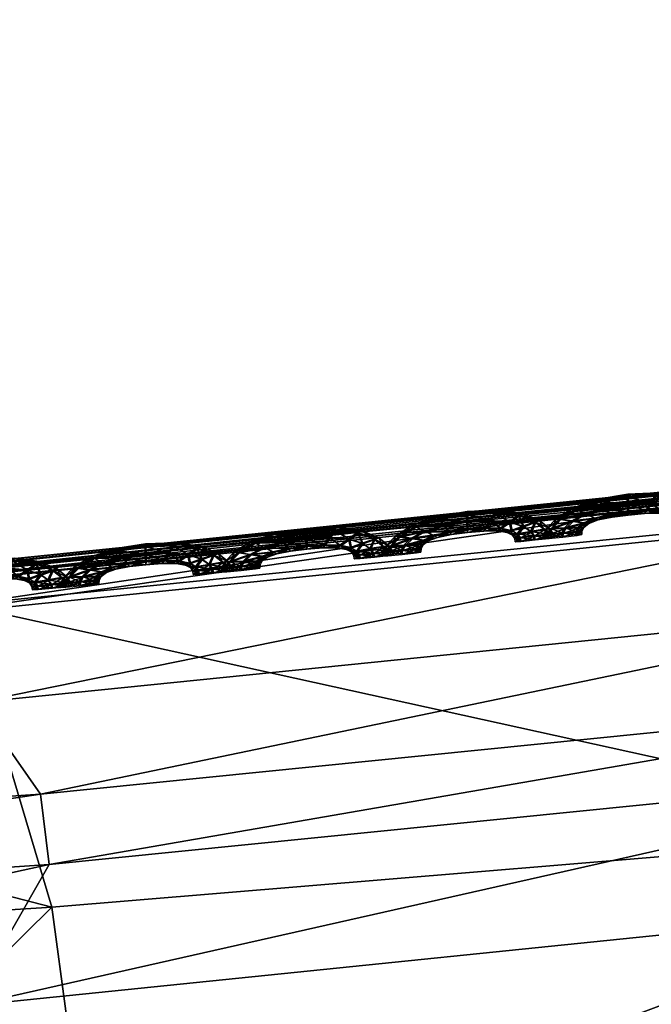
# Model space of a CAD drawing. Extents: x -7.4 to 7.4, y -11.5 to 9.8.
# Tile 401 of 469: x 0.582 to 0.802, y 9.29 to 9.632. Entities that reach past the tile are written whole.
import ezdxf

# ---------------------------------------------------------------- set-up
doc = ezdxf.new("R2010")
doc.units = 0
doc.header["$MEASUREMENT"] = 0
for name, color, linetype in [('A-FURN-3-ST', 150, 'Continuous'), ('A-FURN-3-ST-SEAM', 130, 'Continuous'), ('A-FURN-3-ST-SI', 160, 'Continuous')]:
    doc.layers.add(name, color=color, linetype=linetype)

msp = doc.modelspace()

# ---------------------------------------------------------------- meshes
at = {"layer": 'A-FURN-3-ST'}
mesh = msp.add_polyface(dxfattribs=at)
corners = [(0, 9.39906, 1.00155), (0.27167, 9.40709, 1.00151), (0.29098, 9.30467, 0.61819), (0.5936, 9.32387, 0.61819), (0.56214, 9.4288, 1.00144), (0.91719, 9.35069, 0.61819), (0.8849, 9.46131, 1.00129), (1.26207, 9.38711, 0.61819), (1.23172, 9.50581, 1.00113), (1.62401, 9.43544, 0.61819), (1.5897, 9.56341, 1.00098), (1.99019, 9.49361, 0.61819), (1.94875, 9.63192, 1.00083), (2.34041, 9.55636, 0.61819), (2.1241, 9.15424, 0.56582), (2.2831, 8.66878, 0.55836), (1.859, 8.65716, 0.55836), (1.73692, 9.11935, 0.56582), (1.35123, 9.09059, 0.56582), (1.44439, 8.6476, 0.55836), (1.03908, 8.64051, 0.55836), (0.97932, 9.06921, 0.56582), (0.63005, 9.05338, 0.56582), (0.65929, 8.63524, 0.55836), (1.49132, 7.51392, 0.55836), (1.48547, 8.11113, 0.55836), (1.91804, 8.11232, 0.55836), (1.93379, 7.51392, 0.55836), (2.39411, 8.11376, 0.55836), (0.6733, 7.51392, 0.55836), (0.67156, 8.1096, 0.55836), (1.06504, 8.11026, 0.55836), (1.06876, 7.51392, 0.55836), (0.6733, 6.87548, 0.55836), (0.32308, 6.87548, 0.55836), (0.32308, 7.51392, 0.55836), (0, 6.87548, 0.55836), (0, 7.51392, 0.55836), (0.32248, 8.10911, 0.55836), (0.31817, 8.63132, 0.55836), (0, 8.1089, 0.55836), (0, 8.62968, 0.55836), (0.30741, 9.0416, 0.56582), (0, 9.03682, 0.56582)]
mesh.append_faces([[corners[k] for k in face] for face in [(0, 1, 2), (3, 2, 1), (1, 4, 3), (5, 3, 4), (4, 6, 5), (7, 5, 6), (6, 8, 7), (9, 7, 8), (8, 10, 9), (11, 9, 10), (10, 12, 11), (13, 11, 12), (14, 15, 16), (16, 17, 14), (17, 9, 11), (11, 14, 17), (18, 7, 9), (9, 17, 18), (17, 16, 19), (19, 18, 17), (20, 21, 18), (18, 19, 20), (21, 5, 7), (7, 18, 21), (22, 3, 5), (5, 21, 22), (23, 22, 21), (21, 20, 23), (26, 16, 15), (25, 19, 16), (16, 26, 25), (31, 20, 19), (19, 25, 31), (30, 23, 20), (20, 31, 30), (23, 30, 38), (38, 39, 23), (39, 38, 40), (40, 41, 39), (39, 42, 22), (22, 23, 39), (42, 2, 3), (3, 22, 42), (2, 42, 43), (41, 43, 42), (42, 39, 41)]])
mesh.append_faces([[corners[k] for k in face] for face in [(26, 27, 24), (31, 32, 29), (25, 24, 32), (33, 29, 32), (34, 35, 29), (36, 37, 35), (38, 35, 37), (30, 29, 35)]], dxfattribs={"vtx0": -1, "vtx1": -1, "vtx2": -1})
mesh.append_faces([[corners[k] for k in face] for face in [(24, 25, 26), (27, 26, 28), (29, 30, 31), (32, 31, 25), (37, 40, 38), (35, 38, 30)]], dxfattribs={"vtx0": -1, "vtx2": -1})
mesh = msp.add_polyface(dxfattribs=at)
corners = [(1.2948, 9.42056, 17.66748), (0.93476, 9.3731, 17.67581), (0.89499, 9.32341, 17.7683), (1.24743, 9.3698, 17.76043), (0.59269, 9.3387, 17.68322), (0.93369, 9.39773, 17.65706), (0.58957, 9.36317, 17.66451), (0.91007, 9.42962, 17.66082), (2.1687, 9.2031, 18.1293), (2.29245, 8.80848, 18.22545), (2.63329, 8.83947, 18.21788), (2.46075, 9.25498, 18.12257), (2.50658, 8.31321, 18.25561), (1.91864, 8.77223, 18.23218), (2.07261, 8.3011, 18.26371), (1.81998, 9.14233, 18.13607), (1.1462, 8.71084, 18.24386), (1.53169, 8.73857, 18.23823), (1.45539, 9.08601, 18.14223), (1.09527, 9.03921, 18.14817), (1.64855, 8.28994, 18.27036), (1.23394, 8.28071, 18.27603), (0.77881, 8.6902, 18.24922), (0.75585, 9.00398, 18.1541), (0.83298, 8.27387, 18.28105), (2.67809, 9.27442, 18.10911), (2.65596, 9.5248, 17.92134), (1.15265, 9.25259, 17.95413), (0.81335, 9.20924, 17.96105), (1.85947, 9.37574, 17.941), (1.50521, 9.30879, 17.94759), (1.60256, 9.4286, 17.75332), (1.9535, 9.49769, 17.74628), (2.46914, 9.50927, 17.92716), (2.19743, 9.44775, 17.93382)]
mesh.append_faces([[corners[k] for k in face] for face in [(0, 1, 2), (2, 3, 0), (4, 1, 5), (6, 5, 7), (8, 9, 10), (10, 11, 8), (10, 9, 12), (9, 13, 14), (14, 12, 9), (15, 13, 9), (9, 8, 15), (16, 17, 18), (18, 19, 16), (17, 13, 15), (15, 18, 17), (13, 17, 20), (20, 14, 13), (17, 16, 21), (21, 20, 17), (22, 16, 19), (19, 23, 22), (21, 16, 22), (22, 24, 21), (11, 25, 26), (27, 28, 23), (23, 19, 27), (3, 2, 28), (28, 27, 3), (29, 30, 18), (18, 15, 29), (30, 27, 19), (19, 18, 30), (31, 3, 27), (27, 30, 31), (30, 29, 32), (33, 34, 8), (8, 11, 33), (34, 29, 15), (15, 8, 34)]])
mesh = msp.add_polyface(dxfattribs=at)
corners = [(0.53471, 9.43593, 17.62834), (0.87501, 9.47078, 17.62134), (0.87631, 9.46955, 17.61473), (0.5359, 9.43465, 17.62173), (0.5327, 9.43799, 17.6396), (0.87283, 9.47288, 17.63264), (0, 9.40845, 17.63405), (0.25034, 9.41521, 17.63264), (0.25105, 9.41397, 17.62606), (0, 9.40717, 17.62747), (0.24915, 9.41731, 17.64394), (0, 9.41051, 17.6453), (0.88458, 9.45933, 17.66261), (0.54358, 9.42452, 17.66965), (0.56725, 9.39489, 17.66805), (0.91007, 9.42962, 17.66082), (0, 9.40845, 17.62176), (0.25034, 9.41521, 17.62036), (0.24915, 9.41731, 17.61522), (0, 9.41051, 17.61663), (0.53471, 9.43593, 17.61602), (0.5327, 9.43799, 17.61092), (0.87342, 9.47202, 17.65017), (0.53325, 9.43716, 17.65713), (0.87501, 9.47078, 17.60902), (0.87283, 9.47288, 17.60389), (0.24947, 9.41644, 17.66143), (0.25564, 9.40383, 17.67398), (0, 9.40964, 17.6628), (0, 9.39704, 17.67539)]
mesh.append_faces([[corners[k] for k in face] for face in [(0, 1, 2), (2, 3, 0), (4, 5, 1), (1, 0, 4), (6, 7, 8), (8, 9, 6), (7, 0, 3), (3, 8, 7), (10, 4, 0), (0, 7, 10), (11, 10, 7), (7, 6, 11), (12, 13, 14), (14, 15, 12), (16, 17, 18), (18, 19, 16), (17, 20, 21), (21, 18, 17), (8, 3, 20), (20, 17, 8), (9, 8, 17), (17, 16, 9), (22, 23, 13), (13, 12, 22), (5, 4, 23), (23, 22, 5), (20, 24, 25), (25, 21, 20), (3, 2, 24), (24, 20, 3), (23, 26, 27), (27, 13, 23), (26, 28, 29), (29, 27, 26), (10, 11, 28), (28, 26, 10), (4, 10, 26), (26, 23, 4)]])
mesh = msp.add_polyface(dxfattribs=at)
corners = [(0.93476, 9.3731, 17.67581), (0.59269, 9.3387, 17.68322), (0.56451, 9.28971, 17.77534), (0.89499, 9.32341, 17.7683), (0.93369, 9.39773, 17.65706), (0.58957, 9.36317, 17.66451), (0.28568, 9.31805, 17.6879), (0.27116, 9.26869, 17.77971), (0, 9.31122, 17.68946), (0, 9.26145, 17.78119), (0.28323, 9.34257, 17.66919), (0, 9.33581, 17.67071), (0.56725, 9.39489, 17.66805), (0.26981, 9.37425, 17.67253), (0, 9.36749, 17.67402), (0.25564, 9.40383, 17.67398), (0, 9.39704, 17.67539), (0.54358, 9.42452, 17.66965), (0.91007, 9.42962, 17.66082), (0.45956, 8.67495, 18.25348), (0.77881, 8.6902, 18.24922), (0.75585, 9.00398, 18.1541), (0.45759, 8.97803, 18.15916), (0.4839, 8.2688, 18.28493), (0, 8.65897, 18.25679), (0.20942, 8.66362, 18.25603), (0.21314, 8.9594, 18.16228), (0.2173, 8.26501, 18.2871), (0.50512, 9.17752, 17.96717), (0.23993, 9.15626, 17.97098), (0, 8.95203, 18.16326), (0, 9.14835, 17.97223), (0.81335, 9.20924, 17.96105)]
mesh.append_faces([[corners[k] for k in face] for face in [(0, 1, 2), (2, 3, 0), (4, 5, 1), (1, 6, 7), (7, 2, 1), (6, 8, 9), (9, 7, 6), (10, 11, 8), (8, 6, 10), (5, 10, 6), (6, 1, 5), (12, 13, 10), (10, 5, 12), (13, 14, 11), (11, 10, 13), (15, 16, 14), (14, 13, 15), (17, 15, 13), (13, 12, 17), (18, 12, 5), (19, 20, 21), (21, 22, 19), (20, 19, 23), (24, 25, 26), (25, 19, 22), (22, 26, 25), (19, 25, 27), (28, 29, 26), (26, 22, 28), (30, 26, 29), (7, 9, 31), (31, 29, 7), (2, 7, 29), (29, 28, 2), (32, 28, 22), (22, 21, 32), (3, 2, 28), (28, 32, 3)]])
at = {"layer": 'A-FURN-3-ST-SEAM'}
mesh = msp.add_polyface(dxfattribs=at)
corners = [(0.77596, 9.46184, 17.62032), (0.78411, 9.46456, 17.62016), (0.78597, 9.46226, 17.62138), (0.79392, 9.46353, 17.62123), (0.78331, 9.46547, 17.61678), (0.7792, 9.46032, 17.62154), (0.79392, 9.46094, 17.61998), (0.79376, 9.46621, 17.61994), (0.7936, 9.46724, 17.61659), (0.77461, 9.4625, 17.61693), (0.77041, 9.45843, 17.62039), (0.78767, 9.46007, 17.62013), (0.80021, 9.46143, 17.61982), (0.80191, 9.46403, 17.62104), (0.79345, 9.46633, 17.61321), (0.78383, 9.46469, 17.61343), (0.77465, 9.4578, 17.62161), (0.78236, 9.45879, 17.62024), (0.7938, 9.45999, 17.61663), (0.78818, 9.45929, 17.61674), (0.80346, 9.46666, 17.61975), (0.80389, 9.46769, 17.61636), (0.80314, 9.46679, 17.61302), (0.77568, 9.46201, 17.61359), (0.76871, 9.45871, 17.61705), (0.76737, 9.45525, 17.62043), (0.78339, 9.4583, 17.61686), (0.79946, 9.46053, 17.61648), (0.8056, 9.46135, 17.61971), (0.80872, 9.46353, 17.62089), (0.80148, 9.46419, 17.6118), (0.79348, 9.46374, 17.61199), (0.78553, 9.46246, 17.61214), (0.77208, 9.45537, 17.62165), (0.77872, 9.45723, 17.62028), (0.78015, 9.45707, 17.61689), (0.78735, 9.4602, 17.61339), (0.7936, 9.46106, 17.61324), (0.78205, 9.45896, 17.61351), (0.81173, 9.46576, 17.61952), (0.81272, 9.46666, 17.61613), (0.81141, 9.46588, 17.61282), (0.80829, 9.46374, 17.61165), (0.77881, 9.46053, 17.61229), (0.77014, 9.45855, 17.61366), (0.76543, 9.45525, 17.61709), (0.76622, 9.45319, 17.62043), (0.77841, 9.45735, 17.61359), (0.7999, 9.46155, 17.61309), (0.80425, 9.46061, 17.61636), (0.80928, 9.46057, 17.6196), (0.81343, 9.46201, 17.62078), (0.80524, 9.46147, 17.61298), (0.76424, 9.45311, 17.61709), (0.77116, 9.45365, 17.62165), (0.77671, 9.45558, 17.62032), (0.77833, 9.4557, 17.61693), (0.77643, 9.45575, 17.61359), (0.77421, 9.45801, 17.61233), (0.81747, 9.46353, 17.6194), (0.81881, 9.46419, 17.61598), (0.81711, 9.4637, 17.61267), (0.813, 9.46221, 17.61153), (0.80896, 9.46069, 17.6129), (0.76705, 9.45537, 17.6137), (0.7659, 9.45336, 17.6137), (0.76408, 9.45175, 17.61709), (0.76606, 9.45187, 17.62043), (0.77168, 9.45558, 17.61237), (0.80757, 9.46007, 17.61628), (0.81137, 9.45937, 17.61956), (0.81608, 9.4602, 17.6207), (0.76579, 9.45204, 17.6137), (0.77105, 9.45237, 17.62165), (0.77599, 9.45418, 17.62036), (0.77766, 9.45443, 17.61697), (0.77568, 9.45434, 17.61363), (0.82067, 9.46106, 17.61933), (0.82225, 9.46147, 17.61594), (0.82035, 9.46123, 17.6126), (0.81565, 9.4604, 17.61146), (0.81105, 9.4595, 17.61282), (0.80943, 9.45912, 17.61625), (0.77073, 9.45385, 17.61241), (0.77065, 9.45258, 17.61241), (0.81216, 9.45814, 17.61956), (0.81711, 9.45867, 17.6207), (0.77591, 9.45294, 17.62036), (0.77761, 9.45323, 17.61697), (0.7756, 9.45311, 17.61363), (0.81018, 9.45797, 17.61621), (0.82194, 9.45929, 17.61929), (0.8236, 9.45958, 17.61591), (0.82162, 9.45941, 17.6126), (0.81668, 9.45888, 17.61146), (0.81185, 9.45826, 17.61282), (0.81035, 9.45678, 17.61621), (0.81232, 9.4569, 17.61956), (0.81731, 9.45744, 17.6207), (0.812, 9.45707, 17.61282), (0.82217, 9.45797, 17.61929), (0.82384, 9.45826, 17.61591), (0.82182, 9.45814, 17.6126), (0.81687, 9.45764, 17.61146)]
mesh.append_faces([[corners[k] for k in face] for face in [(2, 1, 0), (1, 2, 3), (0, 1, 4), (0, 5, 2), (6, 3, 2), (3, 7, 1), (8, 4, 1), (4, 9, 0), (5, 0, 10), (11, 2, 5), (3, 6, 12), (2, 11, 6), (7, 3, 13), (1, 7, 8), (4, 8, 14), (9, 4, 15), (10, 0, 9), (10, 16, 5), (5, 17, 11), (12, 6, 18), (12, 13, 3), (6, 11, 19), (13, 20, 7), (21, 8, 7), (22, 14, 8), (14, 15, 4), (15, 23, 9), (9, 24, 10), (16, 10, 25), (17, 5, 16), (11, 17, 26), (19, 18, 6), (18, 27, 12), (13, 12, 28), (26, 19, 11), (20, 13, 29), (7, 20, 21), (8, 21, 22), (14, 22, 30), (15, 14, 31), (23, 15, 32), (24, 9, 23), (25, 10, 24), (25, 33, 16), (16, 34, 17), (35, 26, 17), (18, 19, 36), (27, 18, 37), (28, 12, 27), (28, 29, 13), (19, 26, 38), (29, 39, 20), (40, 21, 20), (41, 22, 21), (42, 30, 22), (30, 31, 14), (31, 32, 15), (32, 43, 23), (23, 44, 24), (24, 45, 25), (33, 25, 46), (34, 16, 33), (17, 34, 35), (26, 35, 47), (38, 36, 19), (36, 37, 18), (37, 48, 27), (27, 49, 28), (29, 28, 50), (47, 38, 26), (39, 29, 51), (20, 39, 40), (21, 40, 41), (22, 41, 42), (30, 42, 52), (31, 30, 48), (32, 31, 37), (43, 32, 36), (44, 23, 43), (45, 24, 44), (25, 45, 53), (53, 46, 25), (46, 54, 33), (33, 55, 34), (56, 35, 34), (57, 47, 35), (36, 38, 43), (37, 36, 32), (48, 37, 31), (49, 27, 48), (50, 28, 49), (50, 51, 29), (38, 47, 58), (51, 59, 39), (60, 40, 39), (61, 41, 40), (62, 42, 41), (63, 52, 42), (52, 48, 30), (43, 58, 44), (44, 64, 45), (65, 53, 45), (46, 53, 66), (54, 46, 67), (55, 33, 54), (34, 55, 56), (35, 56, 57), (47, 57, 68), (58, 43, 38), (48, 52, 49), (49, 69, 50), (51, 50, 70), (68, 58, 47), (59, 51, 71), (39, 59, 60), (40, 60, 61), (41, 61, 62), (42, 62, 63), (52, 63, 69), (64, 44, 58), (45, 64, 65), (53, 65, 72), (72, 66, 53), (66, 67, 46), (67, 73, 54), (54, 74, 55), (56, 55, 74), (57, 56, 75), (68, 57, 76), (69, 49, 52), (70, 50, 69), (70, 71, 51), (58, 68, 64), (71, 77, 59), (78, 60, 59), (79, 61, 60), (80, 62, 61), (81, 63, 62), (82, 69, 63), (83, 65, 64), (84, 72, 65), (74, 54, 73), (74, 75, 56), (75, 76, 57), (76, 83, 68), (69, 82, 70), (71, 70, 85), (64, 68, 83), (77, 71, 86), (59, 77, 78), (60, 78, 79), (61, 79, 80), (62, 80, 81), (63, 81, 82), (65, 83, 84), (73, 87, 74), (75, 74, 87), (76, 75, 88), (83, 76, 89), (70, 82, 90), (90, 85, 70), (85, 86, 71), (86, 91, 77), (78, 77, 91), (79, 78, 92), (80, 79, 93), (81, 80, 94), (82, 81, 95), (89, 84, 83), (87, 88, 75), (88, 89, 76), (95, 90, 82), (85, 90, 96), (86, 85, 97), (91, 86, 98), (91, 92, 78), (92, 93, 79), (93, 94, 80), (94, 95, 81), (90, 95, 99), (99, 96, 90), (96, 97, 85), (97, 98, 86), (98, 100, 91), (92, 91, 100), (93, 92, 101), (94, 93, 102), (95, 94, 103), (103, 99, 95), (100, 101, 92), (101, 102, 93), (102, 103, 94)]])
mesh = msp.add_polyface(dxfattribs=at)
corners = [(0.72016, 9.45579, 17.6215), (0.72831, 9.45846, 17.62134), (0.73013, 9.4562, 17.6226), (0.73808, 9.45748, 17.62241), (0.72752, 9.45941, 17.618), (0.7234, 9.45426, 17.62271), (0.73812, 9.45484, 17.62115), (0.73796, 9.46012, 17.62115), (0.7378, 9.46119, 17.61777), (0.71881, 9.45645, 17.61815), (0.71458, 9.45237, 17.62157), (0.73183, 9.45398, 17.62131), (0.74442, 9.45533, 17.621), (0.74607, 9.45793, 17.62222), (0.73765, 9.46028, 17.61442), (0.72799, 9.45863, 17.61461), (0.71881, 9.45175, 17.62279), (0.72653, 9.45274, 17.62142), (0.73796, 9.45393, 17.61781), (0.73235, 9.45323, 17.61792), (0.74766, 9.46061, 17.62093), (0.7481, 9.46164, 17.61754), (0.74734, 9.46073, 17.61419), (0.71984, 9.45595, 17.61476), (0.71288, 9.4527, 17.61823), (0.71153, 9.44924, 17.62161), (0.72755, 9.45224, 17.61804), (0.74362, 9.45443, 17.61766), (0.74976, 9.45529, 17.62089), (0.75288, 9.45744, 17.62207), (0.74564, 9.45814, 17.61298), (0.73769, 9.45768, 17.61317), (0.72969, 9.45641, 17.61332), (0.71624, 9.44936, 17.62283), (0.72289, 9.45117, 17.6215), (0.72431, 9.45101, 17.61811), (0.73151, 9.45414, 17.61458), (0.7378, 9.45501, 17.61442), (0.72621, 9.4529, 17.61469), (0.75593, 9.4597, 17.62073), (0.75692, 9.46057, 17.61731), (0.75562, 9.45983, 17.614), (0.75245, 9.45764, 17.61282), (0.72297, 9.45443, 17.61347), (0.7143, 9.45253, 17.61484), (0.70959, 9.44924, 17.61826), (0.71034, 9.44718, 17.62161), (0.72261, 9.4513, 17.61476), (0.7441, 9.4555, 17.61427), (0.74845, 9.45451, 17.61754), (0.75344, 9.45447, 17.62081), (0.75759, 9.45595, 17.62195), (0.74944, 9.45542, 17.61416), (0.70836, 9.44709, 17.61826), (0.71529, 9.44763, 17.62283), (0.72087, 9.44953, 17.6215), (0.72249, 9.44965, 17.61815), (0.72059, 9.44965, 17.6148), (0.71838, 9.45196, 17.61355), (0.76163, 9.45748, 17.62058), (0.76301, 9.4581, 17.6172), (0.76131, 9.45764, 17.61385), (0.75716, 9.45616, 17.61271), (0.75312, 9.45463, 17.61408), (0.71121, 9.44936, 17.61488), (0.71006, 9.44734, 17.61488), (0.70824, 9.44573, 17.61826), (0.71022, 9.44586, 17.62161), (0.71584, 9.44957, 17.61355), (0.75174, 9.45398, 17.61746), (0.75554, 9.45327, 17.62073), (0.76024, 9.4541, 17.62191), (0.70995, 9.44602, 17.61488), (0.71521, 9.44635, 17.62283), (0.72016, 9.44813, 17.62154), (0.72182, 9.44837, 17.61815), (0.71984, 9.44825, 17.6148), (0.76484, 9.45501, 17.62051), (0.76646, 9.45537, 17.61712), (0.76452, 9.45513, 17.61378), (0.75981, 9.4543, 17.61264), (0.75522, 9.45344, 17.61404), (0.75359, 9.45303, 17.61743), (0.71489, 9.44783, 17.61359), (0.71478, 9.44656, 17.61359), (0.75633, 9.45204, 17.62073), (0.76127, 9.45261, 17.62188), (0.72008, 9.44689, 17.62154), (0.72174, 9.44713, 17.61815), (0.71976, 9.44701, 17.6148), (0.75435, 9.45191, 17.61743), (0.7661, 9.45319, 17.62051), (0.76776, 9.45348, 17.61709), (0.76579, 9.45336, 17.61378), (0.76084, 9.45282, 17.61264), (0.75601, 9.4522, 17.614), (0.75447, 9.45072, 17.61743), (0.75649, 9.45084, 17.62073), (0.76147, 9.45134, 17.62188), (0.75617, 9.45097, 17.614), (0.7663, 9.45191, 17.62051), (0.768, 9.4522, 17.61709), (0.76598, 9.45204, 17.61378), (0.76099, 9.45154, 17.61264)]
mesh.append_faces([[corners[k] for k in face] for face in [(2, 1, 0), (1, 2, 3), (0, 1, 4), (0, 5, 2), (6, 3, 2), (3, 7, 1), (8, 4, 1), (4, 9, 0), (5, 0, 10), (11, 2, 5), (3, 6, 12), (2, 11, 6), (7, 3, 13), (1, 7, 8), (4, 8, 14), (9, 4, 15), (10, 0, 9), (10, 16, 5), (5, 17, 11), (12, 6, 18), (12, 13, 3), (6, 11, 19), (13, 20, 7), (21, 8, 7), (22, 14, 8), (14, 15, 4), (15, 23, 9), (9, 24, 10), (16, 10, 25), (17, 5, 16), (11, 17, 26), (19, 18, 6), (18, 27, 12), (13, 12, 28), (26, 19, 11), (20, 13, 29), (7, 20, 21), (8, 21, 22), (14, 22, 30), (15, 14, 31), (23, 15, 32), (24, 9, 23), (25, 10, 24), (25, 33, 16), (16, 34, 17), (35, 26, 17), (18, 19, 36), (27, 18, 37), (28, 12, 27), (28, 29, 13), (19, 26, 38), (29, 39, 20), (40, 21, 20), (41, 22, 21), (42, 30, 22), (30, 31, 14), (31, 32, 15), (32, 43, 23), (23, 44, 24), (24, 45, 25), (33, 25, 46), (34, 16, 33), (17, 34, 35), (26, 35, 47), (38, 36, 19), (36, 37, 18), (37, 48, 27), (27, 49, 28), (29, 28, 50), (47, 38, 26), (39, 29, 51), (20, 39, 40), (21, 40, 41), (22, 41, 42), (30, 42, 52), (31, 30, 48), (32, 31, 37), (43, 32, 36), (44, 23, 43), (45, 24, 44), (25, 45, 53), (53, 46, 25), (46, 54, 33), (33, 55, 34), (56, 35, 34), (57, 47, 35), (36, 38, 43), (37, 36, 32), (48, 37, 31), (49, 27, 48), (50, 28, 49), (50, 51, 29), (38, 47, 58), (51, 59, 39), (60, 40, 39), (61, 41, 40), (62, 42, 41), (63, 52, 42), (52, 48, 30), (43, 58, 44), (44, 64, 45), (65, 53, 45), (46, 53, 66), (54, 46, 67), (55, 33, 54), (34, 55, 56), (35, 56, 57), (47, 57, 68), (58, 43, 38), (48, 52, 49), (49, 69, 50), (51, 50, 70), (68, 58, 47), (59, 51, 71), (39, 59, 60), (40, 60, 61), (41, 61, 62), (42, 62, 63), (52, 63, 69), (64, 44, 58), (45, 64, 65), (53, 65, 72), (72, 66, 53), (66, 67, 46), (67, 73, 54), (54, 74, 55), (56, 55, 74), (57, 56, 75), (68, 57, 76), (69, 49, 52), (70, 50, 69), (70, 71, 51), (58, 68, 64), (71, 77, 59), (78, 60, 59), (79, 61, 60), (80, 62, 61), (81, 63, 62), (82, 69, 63), (83, 65, 64), (84, 72, 65), (74, 54, 73), (74, 75, 56), (75, 76, 57), (76, 83, 68), (69, 82, 70), (71, 70, 85), (64, 68, 83), (77, 71, 86), (59, 77, 78), (60, 78, 79), (61, 79, 80), (62, 80, 81), (63, 81, 82), (65, 83, 84), (73, 87, 74), (75, 74, 87), (76, 75, 88), (83, 76, 89), (70, 82, 90), (90, 85, 70), (85, 86, 71), (86, 91, 77), (78, 77, 91), (79, 78, 92), (80, 79, 93), (81, 80, 94), (82, 81, 95), (89, 84, 83), (87, 88, 75), (88, 89, 76), (95, 90, 82), (85, 90, 96), (86, 85, 97), (91, 86, 98), (91, 92, 78), (92, 93, 79), (93, 94, 80), (94, 95, 81), (90, 95, 99), (99, 96, 90), (96, 97, 85), (97, 98, 86), (98, 100, 91), (92, 91, 100), (93, 92, 101), (94, 93, 102), (95, 94, 103), (103, 99, 95), (100, 101, 92), (101, 102, 93), (102, 103, 94)]])
mesh = msp.add_polyface(dxfattribs=at)
corners = [(0.66428, 9.45022, 17.62264), (0.67247, 9.45278, 17.62249), (0.67429, 9.45051, 17.62374), (0.68224, 9.45167, 17.62359), (0.67168, 9.45373, 17.61914), (0.66752, 9.44862, 17.62385), (0.68224, 9.44907, 17.62233), (0.68213, 9.45434, 17.6223), (0.68197, 9.45537, 17.61891), (0.66293, 9.45089, 17.61925), (0.6587, 9.44685, 17.62271), (0.67599, 9.44825, 17.62245), (0.68854, 9.44948, 17.62218), (0.69024, 9.45208, 17.6234), (0.68181, 9.45447, 17.61556), (0.67215, 9.45294, 17.61575), (0.66293, 9.44615, 17.62393), (0.67065, 9.44709, 17.62256), (0.68213, 9.44813, 17.61895), (0.67647, 9.44746, 17.6191), (0.69182, 9.45472, 17.62207), (0.6923, 9.45575, 17.61872), (0.69151, 9.45484, 17.61537), (0.664, 9.45035, 17.61591), (0.657, 9.44718, 17.61933), (0.65561, 9.44371, 17.62271), (0.67168, 9.44656, 17.61918), (0.68779, 9.44858, 17.61883), (0.69392, 9.44936, 17.62207), (0.69704, 9.45154, 17.62325), (0.6898, 9.45229, 17.61416), (0.68181, 9.45187, 17.61431), (0.67386, 9.45072, 17.61446), (0.66036, 9.4438, 17.62393), (0.66701, 9.44553, 17.62264), (0.66843, 9.44536, 17.61925), (0.67567, 9.44841, 17.61571), (0.68193, 9.4492, 17.6156), (0.67033, 9.44722, 17.61583), (0.70009, 9.45373, 17.62188), (0.70108, 9.45463, 17.61849), (0.69978, 9.45389, 17.61518), (0.69661, 9.45175, 17.614), (0.66709, 9.44882, 17.61461), (0.65842, 9.44701, 17.61598), (0.65371, 9.44376, 17.61937), (0.65447, 9.4417, 17.62275), (0.66673, 9.44569, 17.61591), (0.68822, 9.44965, 17.61545), (0.69257, 9.44862, 17.61872), (0.6976, 9.44854, 17.62195), (0.70176, 9.44998, 17.62313), (0.6936, 9.44953, 17.61533), (0.65249, 9.44161, 17.61937), (0.65941, 9.44207, 17.62397), (0.66499, 9.44392, 17.62264), (0.66661, 9.44405, 17.61929), (0.66472, 9.44409, 17.61591), (0.6625, 9.44635, 17.61465), (0.70579, 9.4515, 17.62176), (0.70718, 9.45212, 17.61838), (0.70548, 9.45163, 17.61503), (0.70132, 9.45018, 17.61389), (0.69728, 9.4487, 17.61526), (0.65533, 9.44388, 17.61598), (0.65419, 9.44182, 17.61602), (0.65233, 9.44026, 17.6194), (0.6543, 9.44034, 17.62275), (0.65997, 9.444, 17.61469), (0.6959, 9.44808, 17.61864), (0.69966, 9.44734, 17.62191), (0.70441, 9.44813, 17.6231), (0.65403, 9.4405, 17.61602), (0.65929, 9.44079, 17.62397), (0.66424, 9.44252, 17.62268), (0.66594, 9.44277, 17.61929), (0.66396, 9.44269, 17.61594), (0.709, 9.44899, 17.62169), (0.71058, 9.44936, 17.6183), (0.70868, 9.44911, 17.61495), (0.70397, 9.44833, 17.61381), (0.69934, 9.44751, 17.61518), (0.69776, 9.44709, 17.61861), (0.65902, 9.44228, 17.61473), (0.6589, 9.441, 17.61473), (0.70049, 9.44611, 17.62191), (0.70543, 9.44664, 17.62306), (0.66416, 9.44128, 17.62268), (0.66586, 9.44157, 17.61929), (0.66388, 9.44145, 17.61594), (0.69847, 9.44598, 17.61861), (0.71026, 9.44718, 17.62169), (0.71193, 9.44746, 17.61826), (0.70995, 9.44734, 17.61495), (0.705, 9.44681, 17.61381), (0.70017, 9.44627, 17.61518), (0.69863, 9.44479, 17.61861), (0.70061, 9.44491, 17.62191), (0.70559, 9.44536, 17.62306), (0.70029, 9.44503, 17.61518), (0.71046, 9.4459, 17.62169), (0.71212, 9.44615, 17.61826), (0.71014, 9.44602, 17.61495), (0.70516, 9.44557, 17.61381)]
mesh.append_faces([[corners[k] for k in face] for face in [(2, 1, 0), (1, 2, 3), (0, 1, 4), (0, 5, 2), (6, 3, 2), (3, 7, 1), (8, 4, 1), (4, 9, 0), (5, 0, 10), (11, 2, 5), (3, 6, 12), (2, 11, 6), (7, 3, 13), (1, 7, 8), (4, 8, 14), (9, 4, 15), (10, 0, 9), (10, 16, 5), (5, 17, 11), (12, 6, 18), (12, 13, 3), (6, 11, 19), (13, 20, 7), (21, 8, 7), (22, 14, 8), (14, 15, 4), (15, 23, 9), (9, 24, 10), (16, 10, 25), (17, 5, 16), (11, 17, 26), (19, 18, 6), (18, 27, 12), (13, 12, 28), (26, 19, 11), (20, 13, 29), (7, 20, 21), (8, 21, 22), (14, 22, 30), (15, 14, 31), (23, 15, 32), (24, 9, 23), (25, 10, 24), (25, 33, 16), (16, 34, 17), (35, 26, 17), (18, 19, 36), (27, 18, 37), (28, 12, 27), (28, 29, 13), (19, 26, 38), (29, 39, 20), (40, 21, 20), (41, 22, 21), (42, 30, 22), (30, 31, 14), (31, 32, 15), (32, 43, 23), (23, 44, 24), (24, 45, 25), (33, 25, 46), (34, 16, 33), (17, 34, 35), (26, 35, 47), (38, 36, 19), (36, 37, 18), (37, 48, 27), (27, 49, 28), (29, 28, 50), (47, 38, 26), (39, 29, 51), (20, 39, 40), (21, 40, 41), (22, 41, 42), (30, 42, 52), (31, 30, 48), (32, 31, 37), (43, 32, 36), (44, 23, 43), (45, 24, 44), (25, 45, 53), (53, 46, 25), (46, 54, 33), (33, 55, 34), (56, 35, 34), (57, 47, 35), (36, 38, 43), (37, 36, 32), (48, 37, 31), (49, 27, 48), (50, 28, 49), (50, 51, 29), (38, 47, 58), (51, 59, 39), (60, 40, 39), (61, 41, 40), (62, 42, 41), (63, 52, 42), (52, 48, 30), (43, 58, 44), (44, 64, 45), (65, 53, 45), (46, 53, 66), (54, 46, 67), (55, 33, 54), (34, 55, 56), (35, 56, 57), (47, 57, 68), (58, 43, 38), (48, 52, 49), (49, 69, 50), (51, 50, 70), (68, 58, 47), (59, 51, 71), (39, 59, 60), (40, 60, 61), (41, 61, 62), (42, 62, 63), (52, 63, 69), (64, 44, 58), (45, 64, 65), (53, 65, 72), (72, 66, 53), (66, 67, 46), (67, 73, 54), (54, 74, 55), (56, 55, 74), (57, 56, 75), (68, 57, 76), (69, 49, 52), (70, 50, 69), (70, 71, 51), (58, 68, 64), (71, 77, 59), (78, 60, 59), (79, 61, 60), (80, 62, 61), (81, 63, 62), (82, 69, 63), (83, 65, 64), (84, 72, 65), (74, 54, 73), (74, 75, 56), (75, 76, 57), (76, 83, 68), (69, 82, 70), (71, 70, 85), (64, 68, 83), (77, 71, 86), (59, 77, 78), (60, 78, 79), (61, 79, 80), (62, 80, 81), (63, 81, 82), (65, 83, 84), (73, 87, 74), (75, 74, 87), (76, 75, 88), (83, 76, 89), (70, 82, 90), (90, 85, 70), (85, 86, 71), (86, 91, 77), (78, 77, 91), (79, 78, 92), (80, 79, 93), (81, 80, 94), (82, 81, 95), (89, 84, 83), (87, 88, 75), (88, 89, 76), (95, 90, 82), (85, 90, 96), (86, 85, 97), (91, 86, 98), (91, 92, 78), (92, 93, 79), (93, 94, 80), (94, 95, 81), (90, 95, 99), (99, 96, 90), (96, 97, 85), (97, 98, 86), (98, 100, 91), (92, 91, 100), (93, 92, 101), (94, 93, 102), (95, 94, 103), (103, 99, 95), (100, 101, 92), (101, 102, 93), (102, 103, 94)]])
mesh = msp.add_polyface(dxfattribs=at)
corners = [(0.6084, 9.44487, 17.62374), (0.61659, 9.44746, 17.62359), (0.61837, 9.44516, 17.62484), (0.62637, 9.44631, 17.62469), (0.6158, 9.44837, 17.62024), (0.61161, 9.44326, 17.62496), (0.62637, 9.44371, 17.62344), (0.62625, 9.44899, 17.6234), (0.62609, 9.45002, 17.62005), (0.60706, 9.44553, 17.62039), (0.60282, 9.44149, 17.62382), (0.62008, 9.44293, 17.62355), (0.63266, 9.44413, 17.62328), (0.63436, 9.44668, 17.6245), (0.62597, 9.44911, 17.61667), (0.61628, 9.44759, 17.61686), (0.60701, 9.44083, 17.62503), (0.61473, 9.44174, 17.62366), (0.62621, 9.44277, 17.62005), (0.62059, 9.44215, 17.6202), (0.63594, 9.44932, 17.62321), (0.63642, 9.45035, 17.61982), (0.63563, 9.44944, 17.61648), (0.60812, 9.44503, 17.61701), (0.60112, 9.44182, 17.62047), (0.59969, 9.43836, 17.62382), (0.6158, 9.44125, 17.62028), (0.63187, 9.44322, 17.61994), (0.638, 9.44396, 17.62317), (0.64117, 9.44611, 17.62435), (0.63393, 9.44689, 17.61526), (0.62593, 9.44652, 17.61541), (0.61798, 9.44536, 17.6156), (0.60444, 9.43844, 17.62507), (0.61109, 9.44021, 17.62374), (0.61251, 9.44001, 17.62036), (0.61976, 9.44306, 17.61682), (0.62605, 9.44384, 17.61671), (0.61446, 9.4419, 17.61693), (0.64421, 9.44829, 17.62302), (0.6452, 9.4492, 17.61963), (0.6439, 9.44845, 17.61628), (0.64073, 9.44631, 17.61511), (0.61121, 9.44347, 17.61571), (0.60251, 9.44166, 17.61709), (0.59779, 9.4384, 17.62047), (0.59855, 9.43634, 17.62385), (0.61081, 9.44034, 17.61701), (0.63234, 9.44425, 17.61655), (0.6367, 9.44322, 17.61982), (0.64168, 9.44314, 17.6231), (0.64588, 9.44454, 17.62423), (0.63768, 9.44413, 17.61644), (0.59657, 9.43626, 17.62051), (0.60349, 9.43675, 17.62507), (0.60907, 9.43857, 17.62374), (0.6107, 9.43869, 17.62039), (0.6088, 9.43873, 17.61705), (0.60662, 9.44104, 17.61579), (0.64991, 9.44602, 17.6229), (0.6513, 9.44664, 17.61948), (0.6496, 9.44615, 17.61617), (0.64544, 9.44475, 17.61499), (0.64137, 9.44326, 17.61636), (0.59942, 9.43852, 17.61712), (0.59827, 9.43651, 17.61712), (0.59641, 9.4349, 17.62051), (0.59839, 9.43502, 17.62385), (0.60405, 9.43865, 17.61579), (0.63998, 9.44264, 17.61975), (0.64378, 9.4419, 17.62306), (0.64849, 9.44269, 17.6242), (0.59811, 9.43515, 17.61712), (0.60337, 9.43548, 17.62507), (0.60832, 9.43721, 17.62378), (0.61002, 9.43741, 17.62039), (0.60804, 9.43733, 17.61705), (0.65312, 9.44351, 17.62283), (0.6547, 9.44388, 17.6194), (0.6528, 9.44363, 17.6161), (0.64805, 9.44289, 17.61495), (0.64346, 9.44207, 17.61632), (0.64184, 9.4417, 17.61971), (0.6031, 9.43696, 17.61583), (0.60298, 9.43568, 17.61583), (0.64457, 9.44067, 17.62302), (0.64952, 9.44116, 17.62416), (0.60824, 9.43597, 17.62378), (0.60994, 9.43622, 17.62039), (0.60796, 9.43609, 17.61705), (0.64259, 9.44054, 17.61971), (0.65435, 9.4417, 17.62279), (0.65601, 9.44194, 17.6194), (0.65403, 9.44182, 17.61606), (0.64908, 9.44137, 17.61492), (0.64425, 9.44083, 17.61628), (0.64271, 9.43935, 17.61971), (0.64469, 9.43947, 17.62302), (0.64968, 9.43988, 17.62416), (0.64437, 9.4396, 17.61628), (0.65455, 9.44038, 17.62279), (0.65625, 9.44062, 17.6194), (0.65423, 9.44054, 17.61606), (0.64924, 9.44009, 17.61492)]
mesh.append_faces([[corners[k] for k in face] for face in [(2, 1, 0), (1, 2, 3), (0, 1, 4), (0, 5, 2), (6, 3, 2), (3, 7, 1), (8, 4, 1), (4, 9, 0), (5, 0, 10), (11, 2, 5), (3, 6, 12), (2, 11, 6), (7, 3, 13), (1, 7, 8), (4, 8, 14), (9, 4, 15), (10, 0, 9), (10, 16, 5), (5, 17, 11), (12, 6, 18), (12, 13, 3), (6, 11, 19), (13, 20, 7), (21, 8, 7), (22, 14, 8), (14, 15, 4), (15, 23, 9), (9, 24, 10), (16, 10, 25), (17, 5, 16), (11, 17, 26), (19, 18, 6), (18, 27, 12), (13, 12, 28), (26, 19, 11), (20, 13, 29), (7, 20, 21), (8, 21, 22), (14, 22, 30), (15, 14, 31), (23, 15, 32), (24, 9, 23), (25, 10, 24), (25, 33, 16), (16, 34, 17), (35, 26, 17), (18, 19, 36), (27, 18, 37), (28, 12, 27), (28, 29, 13), (19, 26, 38), (29, 39, 20), (40, 21, 20), (41, 22, 21), (42, 30, 22), (30, 31, 14), (31, 32, 15), (32, 43, 23), (23, 44, 24), (24, 45, 25), (33, 25, 46), (34, 16, 33), (17, 34, 35), (26, 35, 47), (38, 36, 19), (36, 37, 18), (37, 48, 27), (27, 49, 28), (29, 28, 50), (47, 38, 26), (39, 29, 51), (20, 39, 40), (21, 40, 41), (22, 41, 42), (30, 42, 52), (31, 30, 48), (32, 31, 37), (43, 32, 36), (44, 23, 43), (45, 24, 44), (25, 45, 53), (53, 46, 25), (46, 54, 33), (33, 55, 34), (56, 35, 34), (57, 47, 35), (36, 38, 43), (37, 36, 32), (48, 37, 31), (49, 27, 48), (50, 28, 49), (50, 51, 29), (38, 47, 58), (51, 59, 39), (60, 40, 39), (61, 41, 40), (62, 42, 41), (63, 52, 42), (52, 48, 30), (43, 58, 44), (44, 64, 45), (65, 53, 45), (46, 53, 66), (54, 46, 67), (55, 33, 54), (34, 55, 56), (35, 56, 57), (47, 57, 68), (58, 43, 38), (48, 52, 49), (49, 69, 50), (51, 50, 70), (68, 58, 47), (59, 51, 71), (39, 59, 60), (40, 60, 61), (41, 61, 62), (42, 62, 63), (52, 63, 69), (64, 44, 58), (45, 64, 65), (53, 65, 72), (72, 66, 53), (66, 67, 46), (67, 73, 54), (54, 74, 55), (56, 55, 74), (57, 56, 75), (68, 57, 76), (69, 49, 52), (70, 50, 69), (70, 71, 51), (58, 68, 64), (71, 77, 59), (78, 60, 59), (79, 61, 60), (80, 62, 61), (81, 63, 62), (82, 69, 63), (83, 65, 64), (84, 72, 65), (74, 54, 73), (74, 75, 56), (75, 76, 57), (76, 83, 68), (69, 82, 70), (71, 70, 85), (64, 68, 83), (77, 71, 86), (59, 77, 78), (60, 78, 79), (61, 79, 80), (62, 80, 81), (63, 81, 82), (65, 83, 84), (73, 87, 74), (75, 74, 87), (76, 75, 88), (83, 76, 89), (70, 82, 90), (90, 85, 70), (85, 86, 71), (86, 91, 77), (78, 77, 91), (79, 78, 92), (80, 79, 93), (81, 80, 94), (82, 81, 95), (89, 84, 83), (87, 88, 75), (88, 89, 76), (95, 90, 82), (85, 90, 96), (86, 85, 97), (91, 86, 98), (91, 92, 78), (92, 93, 79), (93, 94, 80), (94, 95, 81), (90, 95, 99), (99, 96, 90), (96, 97, 85), (97, 98, 86), (98, 100, 91), (92, 91, 100), (93, 92, 101), (94, 93, 102), (95, 94, 103), (103, 99, 95), (100, 101, 92), (101, 102, 93), (102, 103, 94)]])
mesh = msp.add_polyface(dxfattribs=at)
corners = [(0.55252, 9.43955, 17.62484), (0.56072, 9.44211, 17.62469), (0.5625, 9.4398, 17.62595), (0.57049, 9.44096, 17.62579), (0.55993, 9.44306, 17.62134), (0.55573, 9.43795, 17.62606), (0.57045, 9.43836, 17.62454), (0.57037, 9.44363, 17.6245), (0.57021, 9.44471, 17.62115), (0.55118, 9.44021, 17.6215), (0.5469, 9.43617, 17.62492), (0.56416, 9.43758, 17.62465), (0.57674, 9.43877, 17.62439), (0.57848, 9.44133, 17.6256), (0.5701, 9.4438, 17.61777), (0.56044, 9.44228, 17.61796), (0.5511, 9.43552, 17.62614), (0.55885, 9.43638, 17.62477), (0.57033, 9.43745, 17.62119), (0.56467, 9.4368, 17.62131), (0.58007, 9.44396, 17.62431), (0.58054, 9.44503, 17.62093), (0.57979, 9.44413, 17.61758), (0.55221, 9.43968, 17.61811), (0.5452, 9.43651, 17.62154), (0.54378, 9.43308, 17.62492), (0.55988, 9.43589, 17.62138), (0.57599, 9.43787, 17.62104), (0.58208, 9.43865, 17.62427), (0.58529, 9.44075, 17.62545), (0.57805, 9.44153, 17.61636), (0.57005, 9.44116, 17.61655), (0.5621, 9.44001, 17.61671), (0.54853, 9.43313, 17.62618), (0.55521, 9.43486, 17.62484), (0.5566, 9.43469, 17.62146), (0.56388, 9.43774, 17.61792), (0.57017, 9.43852, 17.61781), (0.55854, 9.43655, 17.61804), (0.58834, 9.44297, 17.62412), (0.58933, 9.44384, 17.62073), (0.58802, 9.4431, 17.61739), (0.58485, 9.44096, 17.61621), (0.55533, 9.43816, 17.61682), (0.54663, 9.43634, 17.61819), (0.54188, 9.43313, 17.62157), (0.54263, 9.43107, 17.62492), (0.5549, 9.43502, 17.61811), (0.57647, 9.43894, 17.61766), (0.58078, 9.43791, 17.62093), (0.58577, 9.43778, 17.6242), (0.58996, 9.43918, 17.62538), (0.58181, 9.43877, 17.61754), (0.54065, 9.43098, 17.62157), (0.54758, 9.43144, 17.62618), (0.55316, 9.43325, 17.62488), (0.55478, 9.43338, 17.6215), (0.55288, 9.43342, 17.61815), (0.5507, 9.43572, 17.61689), (0.59399, 9.44067, 17.62401), (0.59538, 9.44128, 17.62058), (0.59368, 9.44083, 17.61727), (0.58952, 9.43939, 17.6161), (0.58549, 9.43795, 17.61746), (0.5435, 9.43325, 17.61819), (0.54235, 9.43123, 17.61823), (0.54049, 9.42962, 17.62157), (0.54247, 9.42975, 17.62496), (0.54813, 9.43333, 17.61689), (0.5841, 9.43733, 17.62085), (0.58786, 9.43655, 17.62416), (0.59257, 9.43733, 17.6253), (0.54219, 9.42987, 17.61823), (0.54742, 9.43016, 17.62618), (0.5524, 9.43185, 17.62488), (0.55411, 9.4321, 17.6215), (0.55213, 9.43201, 17.61815), (0.5972, 9.43816, 17.62393), (0.59879, 9.43852, 17.62055), (0.59689, 9.43828, 17.6172), (0.59217, 9.43753, 17.61606), (0.58755, 9.43671, 17.61743), (0.58596, 9.43634, 17.62081), (0.54718, 9.43164, 17.61693), (0.54706, 9.43037, 17.61693), (0.58865, 9.43531, 17.62412), (0.5936, 9.43581, 17.6253), (0.55233, 9.43062, 17.62488), (0.55403, 9.43086, 17.6215), (0.55205, 9.43078, 17.61815), (0.58667, 9.43519, 17.62081), (0.59843, 9.43634, 17.62389), (0.60009, 9.43663, 17.62051), (0.59811, 9.43651, 17.6172), (0.59317, 9.43601, 17.61602), (0.58834, 9.43548, 17.61739), (0.58679, 9.43399, 17.62081), (0.58877, 9.43412, 17.62412), (0.59376, 9.43457, 17.6253), (0.58846, 9.43424, 17.61743), (0.59863, 9.43506, 17.62389), (0.60033, 9.43531, 17.62051), (0.59831, 9.43519, 17.6172), (0.59332, 9.43478, 17.61602)]
mesh.append_faces([[corners[k] for k in face] for face in [(2, 1, 0), (1, 2, 3), (0, 1, 4), (0, 5, 2), (6, 3, 2), (3, 7, 1), (8, 4, 1), (4, 9, 0), (5, 0, 10), (11, 2, 5), (3, 6, 12), (2, 11, 6), (7, 3, 13), (1, 7, 8), (4, 8, 14), (9, 4, 15), (10, 0, 9), (10, 16, 5), (5, 17, 11), (12, 6, 18), (12, 13, 3), (6, 11, 19), (13, 20, 7), (21, 8, 7), (22, 14, 8), (14, 15, 4), (15, 23, 9), (9, 24, 10), (16, 10, 25), (17, 5, 16), (11, 17, 26), (19, 18, 6), (18, 27, 12), (13, 12, 28), (26, 19, 11), (20, 13, 29), (7, 20, 21), (8, 21, 22), (14, 22, 30), (15, 14, 31), (23, 15, 32), (24, 9, 23), (25, 10, 24), (25, 33, 16), (16, 34, 17), (35, 26, 17), (18, 19, 36), (27, 18, 37), (28, 12, 27), (28, 29, 13), (19, 26, 38), (29, 39, 20), (40, 21, 20), (41, 22, 21), (42, 30, 22), (30, 31, 14), (31, 32, 15), (32, 43, 23), (23, 44, 24), (24, 45, 25), (33, 25, 46), (34, 16, 33), (17, 34, 35), (26, 35, 47), (38, 36, 19), (36, 37, 18), (37, 48, 27), (27, 49, 28), (29, 28, 50), (47, 38, 26), (39, 29, 51), (20, 39, 40), (21, 40, 41), (22, 41, 42), (30, 42, 52), (31, 30, 48), (32, 31, 37), (43, 32, 36), (44, 23, 43), (45, 24, 44), (25, 45, 53), (53, 46, 25), (46, 54, 33), (33, 55, 34), (56, 35, 34), (57, 47, 35), (36, 38, 43), (37, 36, 32), (48, 37, 31), (49, 27, 48), (50, 28, 49), (50, 51, 29), (38, 47, 58), (51, 59, 39), (60, 40, 39), (61, 41, 40), (62, 42, 41), (63, 52, 42), (52, 48, 30), (43, 58, 44), (44, 64, 45), (65, 53, 45), (46, 53, 66), (54, 46, 67), (55, 33, 54), (34, 55, 56), (35, 56, 57), (47, 57, 68), (58, 43, 38), (48, 52, 49), (49, 69, 50), (51, 50, 70), (68, 58, 47), (59, 51, 71), (39, 59, 60), (40, 60, 61), (41, 61, 62), (42, 62, 63), (52, 63, 69), (64, 44, 58), (45, 64, 65), (53, 65, 72), (72, 66, 53), (66, 67, 46), (67, 73, 54), (54, 74, 55), (56, 55, 74), (57, 56, 75), (68, 57, 76), (69, 49, 52), (70, 50, 69), (70, 71, 51), (58, 68, 64), (71, 77, 59), (78, 60, 59), (79, 61, 60), (80, 62, 61), (81, 63, 62), (82, 69, 63), (83, 65, 64), (84, 72, 65), (74, 54, 73), (74, 75, 56), (75, 76, 57), (76, 83, 68), (69, 82, 70), (71, 70, 85), (64, 68, 83), (77, 71, 86), (59, 77, 78), (60, 78, 79), (61, 79, 80), (62, 80, 81), (63, 81, 82), (65, 83, 84), (73, 87, 74), (75, 74, 87), (76, 75, 88), (83, 76, 89), (70, 82, 90), (90, 85, 70), (85, 86, 71), (86, 91, 77), (78, 77, 91), (79, 78, 92), (80, 79, 93), (81, 80, 94), (82, 81, 95), (89, 84, 83), (87, 88, 75), (88, 89, 76), (95, 90, 82), (85, 90, 96), (86, 85, 97), (91, 86, 98), (91, 92, 78), (92, 93, 79), (93, 94, 80), (94, 95, 81), (90, 95, 99), (99, 96, 90), (96, 97, 85), (97, 98, 86), (98, 100, 91), (92, 91, 100), (93, 92, 101), (94, 93, 102), (95, 94, 103), (103, 99, 95), (100, 101, 92), (101, 102, 93), (102, 103, 94)]])
at = {"layer": 'A-FURN-3-ST-SI'}
mesh = msp.add_polyface(dxfattribs=at)
corners = [(0.53175, 9.43898, 17.34333), (0.2486, 9.41825, 17.34759), (0.24915, 9.41731, 17.61522), (0.5327, 9.43799, 17.61092), (0, 9.4115, 17.34896), (0, 9.41051, 17.61663), (0.24852, 9.41842, 11.46338), (0, 9.41162, 11.46456), (0.53163, 9.43915, 11.45981), (1.24205, 9.52204, 17.32884), (0.87184, 9.47387, 17.33648), (0.87283, 9.47288, 17.60389), (1.24296, 9.52109, 17.59609), (0.87168, 9.474, 11.45395), (1.24193, 9.52221, 11.44745), (0.53281, 9.43935, 7.23485), (0.24943, 9.41854, 7.23698), (0, 9.41171, 7.2377), (0.256, 9.41966, 2.96656), (0, 9.41236, 2.96679), (0.54121, 9.44083, 2.96584), (1.24126, 9.52225, 7.22743), (0.87208, 9.47417, 7.23131), (0.87485, 9.47515, 2.96466), (1.23655, 9.52241, 2.96337), (1.60873, 9.58232, 7.22393), (0.56214, 9.4288, 1.00144), (0.27167, 9.40709, 1.00151), (0, 9.39906, 1.00155), (1.23172, 9.50581, 1.00113), (0.8849, 9.46131, 1.00129), (1.60066, 9.58211, 2.96219)]
mesh.append_faces([[corners[k] for k in face] for face in [(0, 1, 2), (2, 3, 0), (1, 4, 5), (5, 2, 1), (1, 6, 7), (7, 4, 1), (0, 8, 6), (6, 1, 0), (9, 10, 11), (11, 12, 9), (10, 0, 3), (3, 11, 10), (10, 13, 8), (8, 0, 10), (9, 14, 13), (13, 10, 9), (8, 15, 16), (16, 6, 8), (6, 16, 17), (17, 7, 6), (16, 18, 19), (19, 17, 16), (15, 20, 18), (18, 16, 15), (14, 21, 22), (22, 13, 14), (13, 22, 15), (15, 8, 13), (22, 23, 20), (20, 15, 22), (21, 24, 23), (23, 22, 21), (24, 21, 25), (20, 26, 27), (27, 18, 20), (18, 27, 28), (28, 19, 18), (24, 29, 30), (30, 23, 24), (23, 30, 26), (26, 20, 23), (29, 24, 31)]])

doc.saveas('drawing.dxf')
